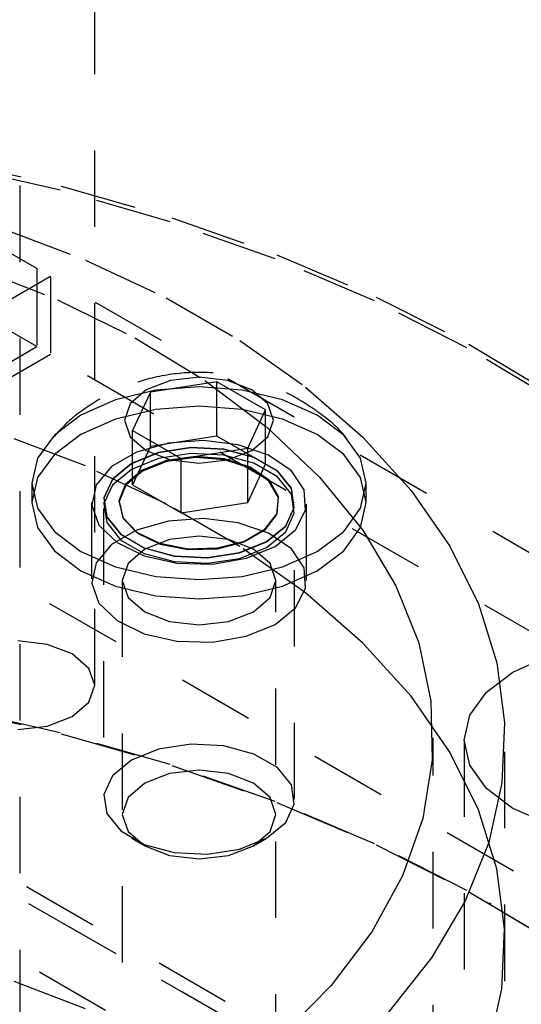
# Model space of a CAD drawing. Header units: inches. Extents: x 1907 to 2452, y -210 to -54.
# Tile 296 of 656: x 1998.854 to 1999.51, y -194.866 to -193.577. Entities that reach past the tile are written whole.
import ezdxf

# ---------------------------------------------------------------- set-up
doc = ezdxf.new("R2010")
doc.units = ezdxf.units.IN
doc.header["$LTSCALE"] = 0.5
doc.header["$MEASUREMENT"] = 0
doc.linetypes.add('HIDDEN', pattern=[0.225, 0.15, -0.075])
doc.layers.add('SID-M-H', color=4, linetype='HIDDEN')

msp = doc.modelspace()

# ---------------------------------------------------------------- linework, layer by layer
at = {"layer": 'SID-M-H'}
for p, q in [((1998.95191, -194.44842), (1998.95191, -192.40707)), ((1998.87616, -193.90312), (1998.16905, -193.49491)), ((1998.87616, -194.00519), (1998.16905, -193.59698)), ((1998.90657, -193.80023), (1998.75685, -193.76605)), ((1998.75813, -193.76073), (1998.90816, -193.79498)), ((1998.85449, -195.09441), (1998.85449, -193.76753)), ((1998.90816, -193.79498), (1999.05254, -193.83654)), ((1999.05065, -193.84171), (1998.90657, -193.80023)), ((1999.18801, -193.89018), (1999.05065, -193.84171)), ((1999.05254, -193.83654), (1999.19019, -193.88512)), ((1998.82611, -193.8486), (1998.93979, -193.89185)), ((1999.19019, -193.88512), (1999.32009, -193.94035)), ((1998.93979, -193.89185), (1999.0453, -193.94152)), ((1999.31764, -193.9453), (1999.18801, -193.89018)), ((1998.01435, -194.40063), (1998.87616, -193.90312)), ((1998.79317, -193.90045), (1998.90305, -193.94376)), ((1998.87616, -193.90312), (1998.87616, -194.00519)), ((1998.89384, -193.91332), (1998.18673, -194.32153)), ((1999.55898, -194.2973), (1998.89384, -193.91332)), ((1998.89384, -193.91332), (1998.89384, -194.01539)), ((1998.90305, -193.94376), (1999.00434, -193.99357)), ((1999.0453, -193.94152), (1999.14157, -193.99709)), ((1999.43859, -194.00664), (1999.31764, -193.9453)), ((1999.32009, -193.94035), (1999.4413, -194.00182)), ((1999.00434, -193.99357), (1999.09589, -194.04931)), ((1999.14157, -193.99709), (1999.22761, -194.05801)), ((1999.4413, -194.00182), (1999.55289, -194.06908)), ((1997.78347, -194.63598), (1998.87616, -194.00519)), ((1999.54996, -194.07376), (1999.43859, -194.00664)), ((1998.89384, -194.01539), (1998.35077, -194.3289)), ((1999.54867, -194.39342), (1998.89384, -194.01539)), ((1999.05098, -194.04949), (1999.01935, -194.06169)), ((1999.1116, -194.05126), (1999.0246, -194.06472)), ((1999.08829, -194.0452), (1999.05098, -194.04949)), ((1999.1256, -194.04949), (1999.08829, -194.0452)), ((1999.09589, -194.04931), (1999.17666, -194.11035)), ((1999.17529, -194.08803), (1999.1116, -194.05126)), ((1999.1116, -194.1223), (1999.1116, -194.05126)), ((1999.15723, -194.06169), (1999.1256, -194.04949)), ((1999.03174, -194.06212), (1998.97904, -194.07472)), ((1999.01935, -194.06169), (1998.99821, -194.07995)), ((1999.0246, -194.06472), (1999.00129, -194.11494)), ((1999.0246, -194.13576), (1999.0246, -194.06472)), ((1999.08829, -194.05782), (1999.03174, -194.06212)), ((1999.14484, -194.06212), (1999.08829, -194.05782)), ((1999.19754, -194.07472), (1999.14484, -194.06212)), ((1999.17837, -194.07995), (1999.15723, -194.06169)), ((1999.22761, -194.05801), (1999.30252, -194.12363)), ((1998.97904, -194.07472), (1998.93379, -194.09477)), ((1999.24279, -194.09477), (1999.19754, -194.07472)), ((1999.03174, -194.08743), (1998.97904, -194.10003)), ((1998.99821, -194.07995), (1998.99079, -194.10149)), ((1999.08829, -194.08313), (1999.03174, -194.08743)), ((1999.14484, -194.08743), (1999.08829, -194.08313)), ((1999.19754, -194.10003), (1999.14484, -194.08743)), ((1999.15198, -194.13825), (1999.17529, -194.08803)), ((1999.17529, -194.15907), (1999.17529, -194.08803)), ((1999.18579, -194.10149), (1999.17837, -194.07995)), ((1998.93379, -194.09477), (1998.89906, -194.12089)), ((1998.97904, -194.10003), (1998.93379, -194.12008)), ((1998.99079, -194.10149), (1998.99821, -194.12303)), ((1999.17837, -194.12303), (1999.18579, -194.10149)), ((1999.24279, -194.12008), (1999.19754, -194.10003)), ((1999.27752, -194.12089), (1999.24279, -194.09477)), ((1998.93979, -194.16131), (1998.82611, -194.11806)), ((1999.00129, -194.11494), (1999.06498, -194.15171)), ((1999.00129, -194.18598), (1999.00129, -194.11494)), ((1999.17666, -194.11035), (1999.24572, -194.176)), ((1998.89906, -194.12089), (1998.87724, -194.15131)), ((1998.93379, -194.12008), (1998.89906, -194.1462)), ((1998.99821, -194.12303), (1999.01935, -194.14129)), ((1999.1116, -194.1223), (1999.0246, -194.13576)), ((1999.0941, -194.12823), (1999.0482, -194.13153)), ((1999.13936, -194.13371), (1999.0941, -194.12823)), ((1999.17529, -194.15907), (1999.1116, -194.1223)), ((1999.15723, -194.14129), (1999.17837, -194.12303)), ((1999.27752, -194.1462), (1999.24279, -194.12008)), ((1999.29935, -194.15131), (1999.27752, -194.12089)), ((1999.30252, -194.12363), (1999.36556, -194.19329)), ((1999.00665, -194.14326), (1998.97395, -194.16214)), ((1999.03546, -194.14387), (1998.9999, -194.15825)), ((1999.0246, -194.13576), (1999.00129, -194.18598)), ((1999.0482, -194.13153), (1999.00665, -194.14326)), ((1999.01935, -194.14129), (1999.05098, -194.15349)), ((1999.0774, -194.13738), (1999.03546, -194.14387)), ((1999.0774, -194.13771), (1999.03546, -194.14419)), ((1999.06498, -194.15171), (1999.15198, -194.13825)), ((1999.12064, -194.13957), (1999.0774, -194.13738)), ((1999.12064, -194.13989), (1999.0774, -194.13771)), ((1999.15999, -194.15016), (1999.12064, -194.13957)), ((1999.15999, -194.15048), (1999.12064, -194.13989)), ((1999.1256, -194.15349), (1999.15723, -194.14129)), ((1999.1791, -194.14738), (1999.13936, -194.13371)), ((1999.15198, -194.20929), (1999.15198, -194.13825)), ((1998.87724, -194.15131), (1998.86979, -194.18396)), ((1998.89906, -194.1462), (1998.87724, -194.17662)), ((1999.03546, -194.14419), (1998.9999, -194.15857)), ((1999.03546, -194.15147), (1998.9999, -194.16585)), ((1999.04589, -194.15416), (1999.01407, -194.16675)), ((1999.046, -194.15555), (1999.01426, -194.1681)), ((1999.0774, -194.14499), (1999.03546, -194.15147)), ((1999.08344, -194.14906), (1999.04589, -194.15416)), ((1999.08346, -194.15046), (1999.046, -194.15555)), ((1999.05098, -194.15349), (1999.08829, -194.15777)), ((1999.06498, -194.22275), (1999.06498, -194.15171)), ((1999.12064, -194.14717), (1999.0774, -194.14499)), ((1999.12165, -194.15214), (1999.08344, -194.14906)), ((1999.12156, -194.15353), (1999.08346, -194.15046)), ((1999.08829, -194.15777), (1999.1256, -194.15349)), ((1999.15999, -194.15776), (1999.12064, -194.14717)), ((1999.15518, -194.16434), (1999.12156, -194.15353)), ((1999.15535, -194.16297), (1999.12165, -194.15214)), ((1999.19068, -194.16788), (1999.15999, -194.15016)), ((1999.19068, -194.1682), (1999.15999, -194.15048)), ((1999.20899, -194.16775), (1999.1791, -194.14738)), ((1999.29935, -194.17662), (1999.27752, -194.1462)), ((1999.30679, -194.18396), (1999.29935, -194.15131)), ((1999.0453, -194.21098), (1998.93979, -194.16131)), ((1998.97395, -194.16214), (1998.95363, -194.18613)), ((1998.9999, -194.15825), (1998.975, -194.17877)), ((1998.9999, -194.15857), (1998.975, -194.1791)), ((1998.9999, -194.16585), (1998.975, -194.18638)), ((1999.01407, -194.16675), (1998.99227, -194.18512)), ((1999.01426, -194.1681), (1998.99252, -194.18643)), ((1999.15198, -194.20929), (1999.17529, -194.15907)), ((1999.17976, -194.18143), (1999.15518, -194.16434)), ((1999.17999, -194.18011), (1999.15535, -194.16297)), ((1999.19068, -194.17548), (1999.15999, -194.15776)), ((1999.20903, -194.19059), (1999.19068, -194.16788)), ((1999.20903, -194.19092), (1999.19068, -194.1682)), ((1999.2258, -194.19263), (1999.20899, -194.16775)), ((1998.87724, -194.17662), (1998.86979, -194.20927)), ((1998.975, -194.17877), (1998.96377, -194.20298)), ((1998.975, -194.1791), (1998.96377, -194.2033)), ((1999.19198, -194.20249), (1999.17976, -194.18143)), ((1999.19225, -194.20122), (1999.17999, -194.18011)), ((1999.20903, -194.1982), (1999.19068, -194.17548)), ((1999.24572, -194.176), (1999.30231, -194.24552)), ((1999.30679, -194.20927), (1999.29935, -194.17662)), ((1998.86979, -194.18396), (1998.86979, -194.20927)), ((1998.86979, -194.18396), (1998.87724, -194.2166)), ((1998.95363, -194.18613), (1998.94791, -194.21262)), ((1998.975, -194.18638), (1998.96377, -194.21058)), ((1998.99227, -194.18512), (1998.98344, -194.20679)), ((1998.99252, -194.18643), (1998.98371, -194.20805)), ((1999.00129, -194.18598), (1999.06498, -194.22275)), ((1999.21282, -194.21556), (1999.20903, -194.19059)), ((1999.21282, -194.21588), (1999.20903, -194.19092)), ((1999.22771, -194.2193), (1999.2258, -194.19263)), ((1999.29935, -194.2166), (1999.30679, -194.18396)), ((1999.30679, -194.20927), (1999.30679, -194.18396)), ((1999.36556, -194.19329), (1999.41606, -194.26628)), ((1998.96377, -194.20298), (1998.96755, -194.22795)), ((1998.96377, -194.2033), (1998.96755, -194.22827)), ((1998.98344, -194.20679), (1998.98877, -194.22885)), ((1998.98371, -194.20805), (1998.98902, -194.23005)), ((1999.19021, -194.22468), (1999.19198, -194.20249)), ((1999.19047, -194.22347), (1999.19225, -194.20122)), ((1999.21282, -194.22316), (1999.20903, -194.1982)), ((1998.86979, -194.20927), (1998.87724, -194.24192)), ((1998.87724, -194.2166), (1998.89906, -194.24703)), ((1998.94779, -194.20927), (1998.94779, -194.31134)), ((1998.94791, -194.21262), (1998.9574, -194.23875)), ((1998.96329, -194.20927), (1998.96329, -194.20959)), ((1998.96329, -194.21687), (1998.96329, -194.59754)), ((1998.96377, -194.21058), (1998.96755, -194.23555)), ((1999.14157, -194.26655), (1999.0453, -194.21098)), ((1999.06498, -194.22275), (1999.15198, -194.20929)), ((1999.20158, -194.23977), (1999.21282, -194.21556)), ((1999.20158, -194.24009), (1999.21282, -194.21588)), ((1999.21329, -194.20959), (1999.21329, -194.20927)), ((1999.21329, -194.59754), (1999.21329, -194.21687)), ((1999.21451, -194.24489), (1999.22771, -194.2193)), ((1999.22879, -194.31134), (1999.22879, -194.20927)), ((1999.27752, -194.24703), (1999.29935, -194.2166)), ((1999.29935, -194.24192), (1999.30679, -194.20927)), ((1999.67276, -194.79162), (1998.69938, -194.2297)), ((1998.96755, -194.22795), (1998.9859, -194.25066)), ((1998.96755, -194.22827), (1998.9859, -194.25098)), ((1998.98877, -194.22885), (1999.00754, -194.2483)), ((1998.98902, -194.23005), (1999.00774, -194.24945)), ((1999.0482, -194.2336), (1999.00665, -194.24533)), ((1999.0941, -194.2303), (1999.0482, -194.2336)), ((1999.13936, -194.23578), (1999.0941, -194.2303)), ((1999.17467, -194.245), (1999.19021, -194.22468)), ((1999.17489, -194.24384), (1999.19047, -194.22347)), ((1999.20158, -194.24737), (1999.21282, -194.22316)), ((1998.87724, -194.24192), (1998.89906, -194.27234)), ((1998.89906, -194.24703), (1998.93379, -194.27315)), ((1998.9574, -194.23875), (1998.98108, -194.26169)), ((1998.96755, -194.23555), (1998.9859, -194.25826)), ((1999.00665, -194.24533), (1998.97395, -194.26421)), ((1999.1791, -194.24945), (1999.13936, -194.23578)), ((1999.14746, -194.2607), (1999.17467, -194.245)), ((1999.14761, -194.25958), (1999.17489, -194.24384)), ((1999.17668, -194.2603), (1999.20158, -194.23977)), ((1999.17668, -194.26062), (1999.20158, -194.24009)), ((1999.18764, -194.26662), (1999.21451, -194.24489)), ((1999.24279, -194.27315), (1999.27752, -194.24703)), ((1999.27752, -194.27234), (1999.29935, -194.24192)), ((1999.30231, -194.24552), (1999.34578, -194.31812)), ((1998.9859, -194.25066), (1999.01659, -194.26838)), ((1998.9859, -194.25098), (1999.01659, -194.2687)), ((1998.9859, -194.25826), (1999.01659, -194.27598)), ((1999.00754, -194.2483), (1999.03721, -194.26253)), ((1999.00774, -194.24945), (1999.03735, -194.26364)), ((1999.04983, -194.25774), (1999.01723, -194.27031)), ((1999.08829, -194.25332), (1999.04983, -194.25774)), ((1999.12675, -194.25774), (1999.08829, -194.25332)), ((1999.11232, -194.26858), (1999.14761, -194.25958)), ((1999.15936, -194.27031), (1999.12675, -194.25774)), ((1999.17668, -194.2679), (1999.20158, -194.24737)), ((1999.20899, -194.26982), (1999.1791, -194.24945)), ((1998.89906, -194.27234), (1998.93379, -194.29846)), ((1998.97395, -194.26421), (1998.95363, -194.2882)), ((1998.98108, -194.26169), (1999.01637, -194.27895)), ((1999.01723, -194.27031), (1998.99544, -194.28914)), ((1999.01659, -194.26838), (1999.05594, -194.27897)), ((1999.01659, -194.2687), (1999.05594, -194.27929)), ((1999.03721, -194.26253), (1999.07379, -194.26961)), ((1999.03735, -194.26364), (1999.07383, -194.2707)), ((1999.07379, -194.26961), (1999.11232, -194.26858)), ((1999.07383, -194.2707), (1999.11226, -194.26967)), ((1999.11226, -194.26967), (1999.14746, -194.2607)), ((1999.14112, -194.27467), (1999.17668, -194.2603)), ((1999.14112, -194.27499), (1999.17668, -194.26062)), ((1999.14112, -194.28227), (1999.17668, -194.2679)), ((1999.22761, -194.32746), (1999.14157, -194.26655)), ((1999.15, -194.28214), (1999.18764, -194.26662)), ((1999.18114, -194.28914), (1999.15936, -194.27031)), ((1999.2258, -194.29469), (1999.20899, -194.26982)), ((1999.24279, -194.29846), (1999.27752, -194.27234)), ((1999.41606, -194.26628), (1999.45352, -194.34184)), ((1998.93379, -194.27315), (1998.97904, -194.2932)), ((1999.01637, -194.27895), (1999.05946, -194.28865)), ((1999.01659, -194.27598), (1999.05594, -194.28658)), ((1999.05594, -194.27897), (1999.09919, -194.28116)), ((1999.05594, -194.27929), (1999.09919, -194.28148)), ((1999.09919, -194.28116), (1999.14112, -194.27467)), ((1999.09919, -194.28148), (1999.14112, -194.27499)), ((1999.09919, -194.28876), (1999.14112, -194.28227)), ((1999.10567, -194.28976), (1999.15, -194.28214)), ((1999.19754, -194.2932), (1999.24279, -194.27315)), ((1998.93379, -194.29846), (1998.97904, -194.31851)), ((1998.95363, -194.2882), (1998.94791, -194.31469)), ((1998.97904, -194.2932), (1999.03174, -194.3058)), ((1998.99544, -194.28914), (1998.98779, -194.31134)), ((1999.05594, -194.28658), (1999.09919, -194.28876)), ((1999.05946, -194.28865), (1999.10567, -194.28976)), ((1999.14484, -194.3058), (1999.19754, -194.2932)), ((1999.18879, -194.31134), (1999.18114, -194.28914)), ((1999.19754, -194.31851), (1999.24279, -194.29846)), ((1999.22771, -194.32137), (1999.2258, -194.29469)), ((1998.98779, -194.31134), (1998.98779, -195.96558)), ((1998.98779, -194.31134), (1998.99544, -194.33354)), ((1999.03174, -194.3058), (1999.08829, -194.3101)), ((1999.08829, -194.3101), (1999.14484, -194.3058)), ((1999.18114, -194.33354), (1999.18879, -194.31134)), ((1999.18879, -196.35269), (1999.18879, -194.31134)), ((1998.94791, -194.31469), (1998.9574, -194.34082)), ((1998.97904, -194.31851), (1999.03174, -194.33111)), ((1999.14484, -194.33111), (1999.19754, -194.31851)), ((1999.21451, -194.34696), (1999.22771, -194.32137)), ((1999.34578, -194.31812), (1999.37563, -194.39297)), ((1998.99544, -194.33354), (1999.01723, -194.35236)), ((1999.03174, -194.33111), (1999.08829, -194.33541)), ((1999.08829, -194.33541), (1999.14484, -194.33111)), ((1999.15936, -194.35236), (1999.18114, -194.33354)), ((1999.30252, -194.39309), (1999.22761, -194.32746)), ((1998.9574, -194.34082), (1998.98108, -194.36376)), ((1999.18764, -194.36869), (1999.21451, -194.34696)), ((1999.45352, -194.34184), (1999.47753, -194.4192)), ((1999.01723, -194.35236), (1999.04983, -194.36494)), ((1999.12675, -194.36494), (1999.15936, -194.35236)), ((1998.98108, -194.36376), (1999.01637, -194.38102)), ((1999.04983, -194.36494), (1999.08829, -194.36936)), ((1999.08829, -194.36936), (1999.12675, -194.36494)), ((1999.15, -194.38421), (1999.18764, -194.36869)), ((1999.01637, -194.38102), (1999.05946, -194.39072)), ((1999.10567, -194.39182), (1999.15, -194.38421)), ((1998.88987, -194.39482), (1998.85141, -194.3904)), ((1998.92247, -194.40739), (1998.88987, -194.39482)), ((1999.05946, -194.39072), (1999.10567, -194.39182)), ((1999.36556, -194.46275), (1999.30252, -194.39309)), ((1999.37563, -194.39297), (1999.39154, -194.46923)), ((1998.34321, -194.41186), (1999.55891, -195.11367)), ((1998.94426, -194.42622), (1998.92247, -194.40739)), ((1999.49885, -194.43115), (1999.54107, -194.41214)), ((1998.18673, -194.42359), (1999.54806, -195.20948)), ((1998.95191, -194.44842), (1998.94426, -194.42622)), ((1999.47753, -194.4192), (1999.48787, -194.49757)), ((1998.34583, -194.4338), (1999.67292, -195.19991)), ((1999.46413, -194.45728), (1999.49885, -194.43115)), ((1998.94426, -194.47062), (1998.95191, -194.44842)), ((1999.41606, -194.53574), (1999.36556, -194.46275)), ((1999.4423, -194.4877), (1999.46413, -194.45728)), ((1998.90657, -194.51062), (1998.75685, -194.47644)), ((1998.75813, -194.4775), (1998.90816, -194.51175)), ((1998.92247, -194.48944), (1998.94426, -194.47062)), ((1999.39154, -194.46923), (1999.39331, -194.54604)), ((1998.88987, -194.50202), (1998.92247, -194.48944)), ((1999.43485, -194.52035), (1999.4423, -194.4877)), ((1998.85141, -194.50644), (1998.88987, -194.50202)), ((1999.48787, -194.49757), (1999.48442, -194.57614)), ((1999.05065, -194.5521), (1998.90657, -194.51062)), ((1998.90816, -194.51175), (1999.05254, -194.55331)), ((1999.3943, -195.76653), (1999.3943, -194.51723)), ((1999.4883, -195.03544), (1999.4883, -194.51723)), ((1999.0774, -194.52565), (1999.03546, -194.53214)), ((1999.12064, -194.52783), (1999.0774, -194.52565)), ((1999.15999, -194.53843), (1999.12064, -194.52783)), ((1999.43485, -194.52035), (1999.43485, -195.04127)), ((1999.4423, -194.55299), (1999.43485, -194.52035)), ((1999.03546, -194.53214), (1998.9999, -194.54651)), ((1999.19068, -194.55615), (1999.15999, -194.53843)), ((1999.45352, -194.6113), (1999.41606, -194.53574)), ((1998.9999, -194.54651), (1998.975, -194.56704)), ((1999.18801, -194.60057), (1999.05065, -194.5521)), ((1999.05254, -194.55331), (1999.19019, -194.60189)), ((1999.20903, -194.57886), (1999.19068, -194.55615)), ((1999.39331, -194.54604), (1999.38093, -194.62252)), ((1999.46413, -194.58342), (1999.4423, -194.55299)), ((1998.975, -194.56704), (1998.96377, -194.59125)), ((1999.04983, -194.56394), (1999.01723, -194.57652)), ((1999.08829, -194.55952), (1999.04983, -194.56394)), ((1999.12675, -194.56394), (1999.08829, -194.55952)), ((1999.15936, -194.57652), (1999.12675, -194.56394)), ((1999.01723, -194.57652), (1998.99544, -194.59534)), ((1999.18114, -194.59534), (1999.15936, -194.57652)), ((1999.21282, -194.60383), (1999.20903, -194.57886)), ((1999.48442, -194.57614), (1999.46722, -194.65411)), ((1998.96377, -194.59125), (1998.96755, -194.61621)), ((1999.49885, -194.60954), (1999.46413, -194.58342)), ((1998.99544, -194.59534), (1998.98779, -194.61754)), ((1999.18879, -194.61754), (1999.18114, -194.59534)), ((1999.31764, -194.65569), (1999.18801, -194.60057)), ((1999.19019, -194.60189), (1999.32009, -194.65712)), ((1999.20158, -194.62803), (1999.21282, -194.60383)), ((1998.96755, -194.61621), (1998.9859, -194.63893)), ((1998.98779, -194.61754), (1998.99544, -194.63974)), ((1999.18114, -194.63974), (1999.18879, -194.61754)), ((1999.47753, -194.68866), (1999.45352, -194.6113)), ((1999.5441, -194.62959), (1999.49885, -194.60954)), ((1999.17668, -194.64856), (1999.20158, -194.62803)), ((1999.38093, -194.62252), (1999.35453, -194.6978)), ((1999.67276, -195.19989), (1998.69938, -194.63797)), ((1998.9859, -194.63893), (1999.01659, -194.65665)), ((1998.99544, -194.63974), (1999.01723, -194.65857)), ((1999.15936, -194.65857), (1999.18114, -194.63974)), ((1998.99989, -194.64855), (1999.01722, -194.65856)), ((1999.01659, -194.65665), (1999.05594, -194.66724)), ((1999.01723, -194.65857), (1999.04983, -194.67114)), ((1999.12675, -194.67114), (1999.15936, -194.65857)), ((1999.14112, -194.66294), (1999.17668, -194.64856)), ((1999.15937, -194.65856), (1999.17669, -194.64855)), ((1999.43859, -194.71703), (1999.31764, -194.65569)), ((1999.32009, -194.65712), (1999.4413, -194.71859)), ((1999.46722, -194.65411), (1999.43645, -194.73067)), ((1999.04983, -194.67114), (1999.08829, -194.67556)), ((1999.05594, -194.66724), (1999.09919, -194.66942)), ((1999.08829, -194.67556), (1999.12675, -194.67114)), ((1999.09919, -194.66942), (1999.14112, -194.66294)), ((1999.35453, -194.6978), (1999.31443, -194.77104)), ((1999.48787, -194.76703), (1999.47753, -194.68866)), ((1999.54996, -194.78415), (1999.43859, -194.71703)), ((1999.4413, -194.71859), (1999.53766, -194.77596)), ((1999.43645, -194.73067), (1999.39241, -194.80504)), ((1999.47034, -194.73501), (1999.46758, -194.73341)), ((1999.31443, -194.77104), (1999.26107, -194.8414)), ((1999.48442, -194.8456), (1999.48787, -194.76703)), ((1999.39241, -194.80504), (1999.33557, -194.87645)), ((1998.93979, -194.8717), (1998.82611, -194.82845)), ((1999.26107, -194.8414), (1999.19505, -194.90809)), ((1999.46722, -194.92357), (1999.48442, -194.8456))]:
    msp.add_line(p, q, dxfattribs=at)
for points, knots in [([(1999.2816, -194.1258), (1999.28057, -194.12445), (1999.26983, -194.11039), (1999.24336, -194.08941), (1999.20353, -194.06438), (1999.15929, -194.04745), (1999.11079, -194.03821), (1999.05927, -194.03886), (1999.00664, -194.04977), (1998.97472, -194.06575), (1998.95859, -194.07383)], [0, 0, 0, 0, 0.0144265, 0.1499711, 0.2819842, 0.4132379, 0.5488596, 0.6983535, 0.8475953, 1, 1, 1, 1]), ([(1998.95859, -194.07383), (1998.94482, -194.08244), (1998.92199, -194.0967), (1998.90415, -194.11677), (1998.89708, -194.12472)], [0, 0, 0, 0, 0.6035185, 1, 1, 1, 1])]:
    msp.add_open_spline(points, degree=3, knots=knots, dxfattribs=at)

doc.saveas('drawing.dxf')
